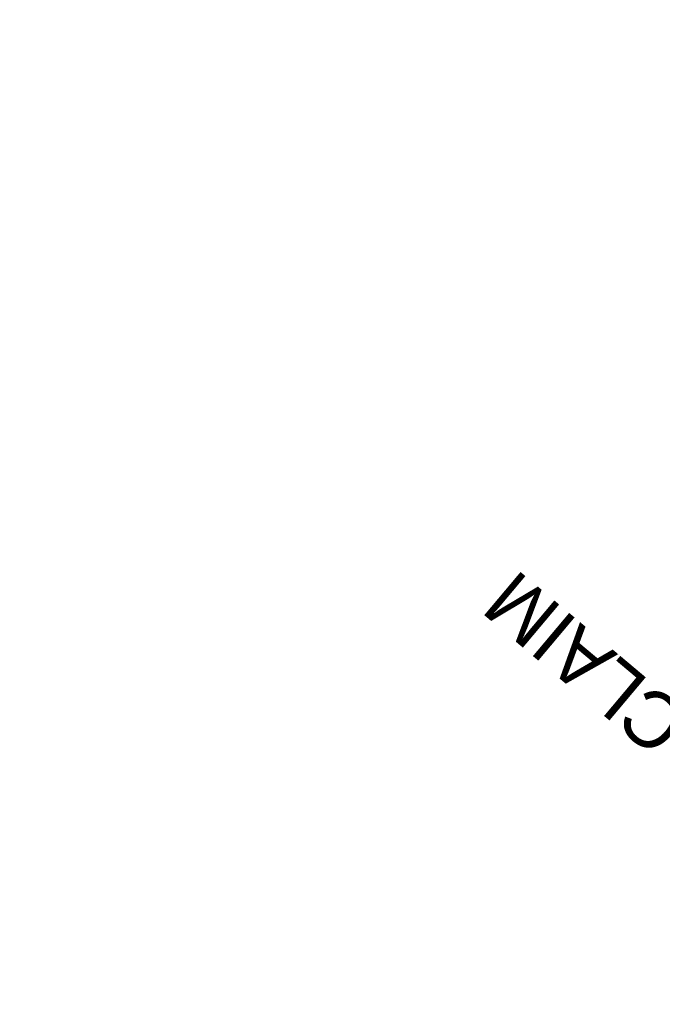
# Model space of a CAD drawing. Extents: x 429357 to 505151, y 227904 to 248592.
# Tile 424 of 656: x 442702 to 442902, y 236161 to 236467. Entities that reach past the tile are written whole.
import ezdxf

# ---------------------------------------------------------------- set-up
doc = ezdxf.new("R2010")
doc.units = 0
doc.header["$MEASUREMENT"] = 0
doc.linetypes.add('CENTER', pattern=[2, 1.25, -0.25, 0.25, -0.25])
doc.linetypes.add('D25', pattern=[0.375, 0.25, -0.125])
for name, color, linetype in [('V-PROP-LINE-EASE-MINE-TEXT', 2, 'D25'), ('V-RWAY-CNTR-2012', 4, 'CENTER'), ('V-RWAY-LINE-COVER', 73, 'Continuous'), ('V-RWAY-LINE-Original PLO', 13, 'Continuous'), ('V-RWAY-PATT-NEW ROAD-400', 23, 'Continuous'), ('V-RWAY-PATT-NEW ROAD-COVER', 23, 'Continuous'), ('V-RWAY-PATT-OLD ROAD', 21, 'Continuous'), ('V-RWAY-PATT-RR', 24, 'Continuous'), ('V-RWAY-PATT-RR-COVER', 24, 'Continuous'), ('V-RWAY-PATT-RR-KEY', 24, 'Continuous')]:
    doc.layers.add(name, color=color, linetype=linetype)
doc.styles.add('D175', font='DOTFONT.shx', dxfattribs={"height": 0.175})

msp = doc.modelspace()

# ---------------------------------------------------------------- hatches: boundary and pattern name
at = {"layer": 'V-RWAY-PATT-OLD ROAD'}
h = msp.add_hatch(dxfattribs=at)
h.set_pattern_fill('ANSI31', color=256, scale=100, angle=45)
h.set_pattern_definition([(90, (0, 0), (-12.5, 2.664535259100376e-15), [])])
edge = h.paths.add_edge_path()
edge.add_line((444754.7902537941, 235688.7139485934), (445152.242234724, 235891.9075307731))
edge.add_line((445152.242234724, 235891.9075307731), (444804.834635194, 235935.4961069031))
edge.add_line((444804.834635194, 235935.4961069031), (444618.22951448, 235955.8303361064))
edge.add_arc((443941.3333751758, 237279.8569683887), 1487.022160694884, 267.29236154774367, 297.0779613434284, ccw=False)
edge.add_line((443871.0870157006, 235794.4949400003), (442962.2969302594, 235837.4737690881))
edge.add_line((442962.2969302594, 235837.4737690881), (442857.2417159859, 235844.8373698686))
edge.add_line((442857.2417159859, 235844.8373698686), (442782.7034142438, 235856.4437475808))
edge.add_line((442782.7034142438, 235856.4437475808), (442695.913377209, 235877.424834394))
edge.add_line((442695.913377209, 235877.424834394), (442629.2378515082, 235899.3191366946))
edge.add_line((442629.2378515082, 235899.3191366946), (442556.853763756, 235929.2295156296))
edge.add_line((442556.853763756, 235929.2295156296), (442514.7602990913, 235949.8077847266))
edge.add_line((442514.7602990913, 235949.8077847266), (442495.0814236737, 235960.2897114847))
edge.add_line((442495.0814236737, 235960.2897114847), (442440.3546220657, 235992.5402412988))
edge.add_line((442440.3546220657, 235992.5402412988), (442388.503931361, 236027.6996443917))
edge.add_line((442388.503931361, 236027.6996443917), (442333.5335692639, 236070.5680968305))
edge.add_line((442333.5335692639, 236070.5680968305), (442301.7545508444, 236098.3580085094))
edge.add_line((442301.7545508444, 236098.3580085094), (442240.0489784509, 236159.8259130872))
edge.add_line((442240.0489784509, 236159.8259130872), (442202.8157549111, 236202.7021063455))
edge.add_line((442202.8157549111, 236202.7021063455), (442141.7869390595, 236285.5531705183))
edge.add_line((442141.7869390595, 236285.5531705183), (442110.0769709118, 236336.9418835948))
edge.add_line((442110.0769709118, 236336.9418835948), (442079.7270699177, 236393.8177041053))
edge.add_line((442079.7270699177, 236393.8177041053), (442048.2752310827, 236460.689768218))
edge.add_line((442048.2752310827, 236460.689768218), (441604.9436267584, 237454.6921821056))
edge.add_line((441604.9436267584, 237454.6921821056), (441491.3046447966, 237696.9980128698))
edge.add_line((441491.3046447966, 237696.9980128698), (441412.3231467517, 237846.3385729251))
edge.add_line((441412.3231467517, 237846.3385729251), (441328.0562235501, 237988.4674935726))
edge.add_line((441328.0562235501, 237988.4674935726), (441238.6121246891, 237930.3074923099))
edge.add_line((441238.6121246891, 237930.3074923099), (441324.3246350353, 237781.1410585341))
edge.add_line((441324.3246350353, 237781.1410585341), (441387.0982817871, 237653.632227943))
edge.add_line((441387.0982817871, 237653.632227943), (441430.9992233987, 237551.4581331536))
edge.add_line((441430.9992233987, 237551.4581331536), (441991.4290983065, 236161.0223578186))
edge.add_arc((444602.7808922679, 237213.5553731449), 2815.490000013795, 201.9524216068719, 209.3258199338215)
edge.add_arc((442975.3944529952, 236837.9861106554), 1300.463355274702, 230.4943875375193, 268.7984778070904)
edge.add_line((442948.1250611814, 235537.8086924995), (443856.9152377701, 235494.8298591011))
edge.add_arc((443941.3333830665, 237279.8569318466), 1787.02212456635, 267.292364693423, 297.0779617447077)
at = {"layer": 'V-RWAY-PATT-RR'}
h = msp.add_hatch(dxfattribs=at)
h.set_pattern_fill('DOTS', color=256, scale=2, angle=90)
h.set_pattern_definition([(90, (0, 0), (-12.5, 6.250000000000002), [0, -12.5])])
edge = h.paths.add_edge_path()
edge.add_line((463249.5569567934, 239485.3821469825), (461904.7070020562, 239374.4039449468))
edge.add_arc((462009.4010453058, 238105.7063381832), 1273.009999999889, 94.71740949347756, 114.6678835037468)
edge.add_line((461478.1004505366, 239262.5443294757), (461031.2811906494, 239057.3337984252))
edge.add_arc((460759.9026580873, 239648.2252816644), 650.2300000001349, 271.17661248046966, 294.66788350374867, ccw=False)
edge.add_line((460773.2546879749, 238998.1323835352), (460346.4777835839, 238989.3669624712))
edge.add_arc((460406.6379977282, 236060.2447020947), 2929.739999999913, 91.1766124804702, 111.026612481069)
edge.add_line((459355.4427855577, 238794.904661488), (459131.218265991, 238708.7134183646))
edge.add_arc((458939.5680135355, 239207.2871043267), 534.1400000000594, 256.443279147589, 291.02661248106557, ccw=False)
edge.add_line((458814.3613980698, 238688.0291308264), (458387.2810669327, 238791.0093170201))
edge.add_arc((457932.7290611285, 236905.88725293), 1939.149999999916, 76.4432791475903, 106.7099458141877)
edge.add_line((457375.1715032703, 238763.151986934), (457000.1484570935, 238650.5687186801))
edge.add_arc((456858.6967817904, 239121.7545261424), 491.9599999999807, 259.55994581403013, 286.7099458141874, ccw=False)
edge.add_line((456769.5503367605, 238637.9389074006), (456400.7484175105, 238705.8932659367))
edge.add_arc((456037.151750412, 236732.5813026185), 2006.529999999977, 79.55994581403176, 118.7266124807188)
edge.add_line((455072.7515140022, 238492.1536441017), (454863.0398948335, 238377.2132518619))
edge.add_arc((454394.0018526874, 239232.9848857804), 975.8799999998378, 277.9103045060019, 298.72661248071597, ccw=False)
edge.add_arc((454135.6978361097, 241092.0256720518), 2852.780000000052, 269.1932791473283, 277.9103045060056, ccw=False)
edge.add_line((454095.5322062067, 238239.5284414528), (453403.3836644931, 238249.2744919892))
edge.add_arc((453381.4962838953, 236694.8685809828), 1554.560000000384, 89.19327914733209, 119.9432791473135)
edge.add_line((452605.5494438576, 238041.9258533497), (452483.7873136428, 237971.7870833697))
edge.add_arc((452222.5112140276, 238425.3669575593), 523.4499999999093, 271.9544379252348, 299.9432791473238, ccw=False)
edge.add_line((452240.3633516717, 237902.221467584), (451086.9456391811, 237862.8615339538))
edge.add_arc((451115.1744916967, 237035.633043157), 827.710000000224, 91.9544379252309, 110.8395699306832)
edge.add_line((450820.7145963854, 237809.1944267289), (450693.6046129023, 237760.809394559))
edge.add_arc((450224.5520669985, 238993.0347065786), 1318.480000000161, 281.2229032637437, 290.83956993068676, ccw=False)
edge.add_line((450481.1631621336, 237699.7674270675), (449789.9815760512, 237562.6226414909))
edge.add_arc((450145.3091580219, 235771.8445185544), 1825.689999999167, 101.2229032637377, 111.5229032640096)
edge.add_line((449475.5125713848, 237470.2309612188), (449217.3484181, 237368.4181674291))
edge.add_arc((448647.9650044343, 238812.1894402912), 1551.989999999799, 282.6229032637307, 291.52290326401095, ccw=False)
edge.add_line((448987.1265540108, 237297.7118394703), (448143.3331885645, 237108.7474961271))
edge.add_arc((448499.7872808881, 235517.0525082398), 1631.119999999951, 102.6229032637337, 118.0501507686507)
edge.add_line((447732.7625232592, 236956.5751637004), (447555.3000096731, 236862.0173316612))
edge.add_arc((447294.9304856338, 237350.6688711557), 553.6899999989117, 281.36681743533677, 298.0501507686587, ccw=False)
edge.add_line((447404.057019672, 236807.8392333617), (447179.3068485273, 236762.6570887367))
edge.add_arc((447321.9898558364, 236052.9070186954), 723.9499999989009, 101.3668174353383, 126.716817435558)
edge.add_line((446889.1687771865, 236633.2254798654), (446741.1121535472, 236522.7998569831))
edge.add_arc((446432.1498260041, 236937.0508057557), 516.7799999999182, 277.53388763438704, 306.71681743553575, ccw=False)
edge.add_line((446499.9061748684, 236424.731915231), (446016.0313089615, 236360.7374094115))
edge.add_arc((446189.5670424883, 235048.6000826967), 1323.562999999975, 97.53388763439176, 132.8005543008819)
edge.add_line((445290.2742763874, 236019.7290832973), (444246.4260034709, 235053.0962259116))
edge.add_arc((443521.8880459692, 235835.5108622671), 1066.36199999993, 228.9838876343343, 312.8005543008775, ccw=False)
edge.add_line((442822.0653362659, 235030.91401289), (442755.0557848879, 235089.1976189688))
edge.add_arc((444602.7808922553, 237213.5553731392), 2815.489999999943, 201.9524216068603, 228.9838876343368, ccw=False)
edge.add_line((441991.4290983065, 236161.0223578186), (441430.9992233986, 237551.4581331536))
edge.add_arc((439156.5041961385, 236634.6988076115), 2452.299999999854, 21.95242160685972, 32.48251394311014)
edge.add_line((441225.1550658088, 237951.6873684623), (440654.1831325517, 238848.5376687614))
edge.add_line((440654.1831325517, 238848.5376687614), (440485.4906138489, 238741.1410458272))
edge.add_line((440485.4906138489, 238741.1410458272), (441056.4625471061, 237844.2907455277))
edge.add_arc((439156.5041961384, 236634.6988076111), 2252.322000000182, 27.76665392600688, 32.482513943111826, ccw=False)
edge.add_arc((439156.504196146, 236634.6988076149), 2252.32199999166, 21.952425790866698, 27.766653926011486, ccw=False)
edge.add_line((441245.5206451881, 237476.6992038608), (441805.719503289, 236086.8368777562))
edge.add_arc((444602.5515866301, 237214.1299268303), 3015.46999999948, 201.9524257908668, 228.9791129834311)
edge.add_line((442623.3957599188, 234939.047173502), (442690.6822036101, 234880.5128819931))
edge.add_arc((443521.8243438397, 235835.9288847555), 1266.339999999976, 228.9791129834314, 290.2257014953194)
edge.add_arc((443521.8243438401, 235835.9288847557), 1266.339999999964, 290.2257014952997, 294.2147918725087)
edge.add_arc((443521.8243438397, 235835.9288847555), 1266.339999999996, 294.2147918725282, 312.7856754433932)
edge.add_line((444381.9957204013, 234906.5623270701), (444602.2903960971, 235110.4551537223))
edge.add_line((444602.2903960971, 235110.4551537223), (445223.2806271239, 235685.210095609))
edge.add_line((445223.2806271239, 235685.210095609), (445300.9499702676, 235757.0966351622))
edge.add_line((445300.9499702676, 235757.0966351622), (445415.1598807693, 235862.8031458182))
edge.add_line((445415.1598807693, 235862.8031458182), (445426.535522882, 235873.3318243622))
edge.add_arc((446189.7224646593, 235048.7514671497), 1123.560000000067, 97.51900877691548, 132.7856754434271, ccw=False)
edge.add_line((446042.6988944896, 236162.6505395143), (446284.5677246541, 236194.574813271))
edge.add_line((446284.5677246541, 236194.574813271), (446525.9442485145, 236226.4341075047))
edge.add_line((446525.9442485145, 236226.4341075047), (446587.0863805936, 236237.216423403))
edge.add_line((446587.0863805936, 236237.216423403), (446647.0660920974, 236253.249291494))
edge.add_arc((446432.1499209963, 236937.0508766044), 716.7800000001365, 287.4477299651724, 306.7168174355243)
edge.add_line((446860.6843401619, 236362.4798888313), (447008.7408688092, 236472.9054408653))
edge.add_arc((447321.989855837, 236052.9070186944), 523.9499999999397, 101.36681743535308, 126.71681743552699, ccw=False)
edge.add_line((447218.7247661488, 236566.5799922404), (447371.5301967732, 236597.2988879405))
edge.add_line((447371.5301967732, 236597.2988879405), (447443.4806873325, 236611.7632928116))
edge.add_line((447443.4806873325, 236611.7632928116), (447587.8170744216, 236656.2146867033))
edge.add_arc((447294.9441192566, 237350.630811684), 753.6500000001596, 292.8677919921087, 298.0501507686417)
edge.add_line((447649.343678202, 236685.5073080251), (447826.8113679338, 236780.0678980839))
edge.add_arc((448499.7872808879, 235517.0525082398), 1431.119999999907, 102.62290326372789, 118.0501507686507, ccw=False)
edge.add_line((448187.0398554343, 236913.5815993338), (448576.1928055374, 237000.7309355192))
edge.add_line((448576.1928055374, 237000.7309355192), (448886.9053762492, 237070.3138444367))
edge.add_line((448886.9053762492, 237070.3138444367), (449030.8332208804, 237102.5459426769))
edge.add_arc((448647.9650044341, 238812.1894402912), 1751.989999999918, 282.6229032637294, 291.5229032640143)
edge.add_line((449290.7230421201, 237182.363969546), (449548.8871954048, 237284.1767633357))
edge.add_arc((450145.309158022, 235771.8445185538), 1625.689999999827, 101.22290326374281, 111.52290326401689, ccw=False)
edge.add_line((449828.9068680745, 237366.4471546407), (450520.088454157, 237503.5919402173))
edge.add_arc((450224.5520669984, 238993.0347065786), 1518.480000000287, 281.222903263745, 290.8395699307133)
edge.add_line((450764.7551113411, 237573.893353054), (450891.8650948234, 237622.2783852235))
edge.add_arc((451115.174491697, 237035.6330431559), 627.710000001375, 91.9544379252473, 110.83956993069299, ccw=False)
edge.add_line((451093.7665915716, 237662.9778812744), (452220.4698538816, 237701.4261946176))
edge.add_line((452220.4698538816, 237701.4261946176), (452345.163784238, 237712.3899246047))
edge.add_line((452345.163784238, 237712.3899246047), (452440.8698575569, 237735.6573046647))
edge.add_arc((452222.5112140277, 238425.3669575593), 723.4499999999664, 287.5675279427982, 299.9432791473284)
edge.add_line((452583.6157975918, 237798.4830909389), (452705.3779278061, 237868.6218609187))
edge.add_arc((453381.4962838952, 236694.8685809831), 1354.560000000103, 89.19327914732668, 119.9432791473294, ccw=False)
edge.add_line((453400.5677705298, 238049.2943161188), (454092.7163122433, 238039.5482655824))
edge.add_arc((454135.6978361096, 241092.0256720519), 3052.780000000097, 269.1932791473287, 277.9103045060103)
edge.add_arc((454394.0018526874, 239232.9848857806), 1175.880000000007, 277.9103045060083, 298.7266124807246)
edge.add_line((454959.1660665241, 238201.8286484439), (455168.8776856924, 238316.7690406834))
edge.add_arc((456037.151750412, 236732.5813026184), 1806.530000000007, 79.55994581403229, 118.72661248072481, ccw=False)
edge.add_line((456364.5070787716, 238509.2042592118), (456733.3089980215, 238441.2499006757))
edge.add_arc((456858.6967817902, 239121.7545261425), 691.9600000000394, 259.5599458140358, 286.7099458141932)
edge.add_line((457057.6538133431, 238459.014199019), (457432.67685952, 238571.5974672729))
edge.add_arc((457932.7290611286, 236905.8872529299), 1739.150000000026, 76.44327914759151, 106.70994581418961, ccw=False)
edge.add_line((458340.3994945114, 238596.5816488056), (458767.4798256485, 238493.6014626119))
edge.add_arc((458939.5680135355, 239207.2871043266), 734.1399999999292, 256.44327914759, 291.0266124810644)
edge.add_line((459202.978573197, 238522.0306438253), (459427.2030927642, 238608.2218869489))
edge.add_arc((460406.6379977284, 236060.2447020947), 2729.739999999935, 91.17661248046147, 111.0266124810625, ccw=False)
edge.add_line((460350.584647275, 238789.4091327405), (460777.3615516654, 238798.1745538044))
edge.add_line((460777.3615516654, 238798.1745538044), (460905.1735372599, 238810.4977456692))
edge.add_line((460905.1735372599, 238810.4977456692), (460994.2399259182, 238830.9266227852))
edge.add_line((460994.2399259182, 238830.9266227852), (461084.0813343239, 238862.2232213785))
edge.add_line((461084.0813343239, 238862.2232213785), (461241.004304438, 238933.5688581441))
edge.add_line((461241.004304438, 238933.5688581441), (461561.5720013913, 239080.7958763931))
edge.add_arc((462009.4010453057, 238105.7063381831), 1073.009999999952, 94.71740949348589, 114.66788350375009, ccw=False)
edge.add_line((461921.1552692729, 239175.0814562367), (462039.9068161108, 239184.8809384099))
edge.add_line((462039.9068161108, 239184.8809384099), (462395.6163005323, 239214.2343981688))
edge.add_line((462395.6163005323, 239214.2343981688), (463072.2936633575, 239270.0744097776))
edge.add_line((463072.2936633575, 239270.0744097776), (463303.6536176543, 239289.6477164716))
edge.add_line((463303.6536176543, 239289.6477164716), (463249.5569567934, 239485.3821469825))

# ---------------------------------------------------------------- linework, layer by layer
at = {"layer": 'V-RWAY-CNTR-2012', "flags": 128}
msp.add_lwpolyline([(476548.782, 239155.827), (475111.9614, 239916.1179), (473565.2393875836, 240734.3284688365), (472274.9078107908, 241416.9093883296, 0.2066784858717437), (470957.7294053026, 241521.1266733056), (466819.480687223, 240109.8638809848, 0.009526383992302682), (466350.1085282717, 239939.7452619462), (465811.3206766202, 239732.7720050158, -0.061723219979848), (465127.4905666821, 239562.9066289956), (462462.6709183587, 239241.0845227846, 0.03140258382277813), (461970.6936998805, 239150.0495670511), (461069.4053455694, 238923.984878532, -0.05417149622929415), (458617.0039059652, 238584.5964551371), (456389.3629451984, 238519.3534203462, 0.04151507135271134), (455445.5231598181, 238412.9486377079), (454259.0416585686, 238178.3054050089, 0.01539656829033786), (453571.4295535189, 238020.1786012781), (452606.2642383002, 237766.7013382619, -0.04824989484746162), (452061.726126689, 237678.6000326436), (450879.0993406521, 237602.8369664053, 0.06412965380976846), (450160.6938966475, 237463.1381858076), (447818.5034670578, 236686.5873369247, 0.02225913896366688), (447342.1408133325, 236504.747137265), (446252.6920213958, 236032.3190186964, -0.1067318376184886), (444731.4472832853, 235729.4755554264), (443408.3298849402, 235750.8478341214, -0.2911997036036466), (441696.2316602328, 236879.6187747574), (441414.0190787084, 237509.5622100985)], format="xyb", dxfattribs=at)

# ---------------------------------------------------------------- next in the draw order: texts
at = {"layer": 'V-PROP-LINE-EASE-MINE-TEXT', "insert": (442972.1381962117, 236187.7335450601), "char_height": 17.5, "width": 394.5184918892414, "attachment_point": 5, "rotation": 139.93813995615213, "style": 'D175', "bg_fill": 3, "box_fill_scale": 1.2, "bg_fill_color": 256, "bg_fill_transparency": 0}
msp.add_mtext('CENTENNIAL MINING CLAIM', dxfattribs=at)

# ---------------------------------------------------------------- next in the draw order: hatches: boundary and pattern name
at = {"layer": 'V-RWAY-PATT-NEW ROAD-400'}
h = msp.add_hatch(dxfattribs=at)
h.set_pattern_fill('ANSI31', color=256, scale=400, angle=50)
h.set_pattern_definition([(95, (0, 0), (-49.80973490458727, -4.3577871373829), [])])
edge = h.paths.add_edge_path()
edge.add_line((444754.7902537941, 235688.7139485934), (445152.242234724, 235891.9075307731))
edge.add_line((445152.242234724, 235891.9075307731), (444804.834635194, 235935.4961069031))
edge.add_line((444804.834635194, 235935.4961069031), (444618.22951448, 235955.8303361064))
edge.add_arc((443941.3333751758, 237279.8569683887), 1487.022160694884, 267.29236154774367, 297.0779613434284, ccw=False)
edge.add_line((443871.0870157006, 235794.4949400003), (442962.2969302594, 235837.4737690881))
edge.add_line((442962.2969302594, 235837.4737690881), (442858.4905107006, 235847.5377895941))
edge.add_line((442858.4905107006, 235847.5377895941), (442782.2923647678, 235861.6184170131))
edge.add_line((442782.2923647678, 235861.6184170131), (442699.1520910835, 235883.7495124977))
edge.add_line((442699.1520910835, 235883.7495124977), (442630.8484261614, 235907.5383003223))
edge.add_line((442630.8484261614, 235907.5383003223), (442563.9286095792, 235936.1352401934))
edge.add_line((442563.9286095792, 235936.1352401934), (442532.6556501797, 235951.4266071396))
edge.add_line((442532.6556501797, 235951.4266071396), (442512.6865152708, 235961.8717509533))
edge.add_line((442512.6865152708, 235961.8717509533), (442445.8126106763, 236000.9896755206))
edge.add_line((442445.8126106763, 236000.9896755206), (442388.9329959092, 236039.7831138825))
edge.add_line((442388.9329959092, 236039.7831138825), (442346.2858197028, 236072.6535520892))
edge.add_line((442346.2858197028, 236072.6535520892), (442306.8815892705, 236106.2952772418))
edge.add_line((442306.8815892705, 236106.2952772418), (442256.158681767, 236154.9389523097))
edge.add_line((442256.158681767, 236154.9389523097), (442207.6928551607, 236208.1272666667))
edge.add_line((442207.6928551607, 236208.1272666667), (442149.9818911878, 236282.4329748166))
edge.add_line((442149.9818911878, 236282.4329748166), (442115.8715524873, 236333.7515104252))
edge.add_line((442115.8715524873, 236333.7515104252), (442081.6223245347, 236392.8673278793))
edge.add_line((442081.6223245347, 236392.8673278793), (442048.2752310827, 236460.689768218))
edge.add_line((442048.2752310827, 236460.689768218), (441550.9097378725, 237570.8887739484))
edge.add_line((441550.9097378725, 237570.8887739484), (441491.3046447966, 237696.9980128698))
edge.add_line((441491.3046447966, 237696.9980128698), (441412.3231467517, 237846.3385729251))
edge.add_line((441412.3231467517, 237846.3385729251), (441328.0562235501, 237988.4674935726))
edge.add_line((441328.0562235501, 237988.4674935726), (441238.6121246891, 237930.3074923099))
edge.add_line((441238.6121246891, 237930.3074923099), (441324.3246350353, 237781.1410585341))
edge.add_line((441324.3246350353, 237781.1410585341), (441387.0982817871, 237653.632227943))
edge.add_line((441387.0982817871, 237653.632227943), (441430.9992233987, 237551.4581331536))
edge.add_line((441430.9992233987, 237551.4581331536), (441991.4290983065, 236161.0223578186))
edge.add_arc((444602.7808922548, 237213.5553731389), 2815.489999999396, 201.9524216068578, 208.7773178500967)
edge.add_arc((443012.1926327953, 236892.5215852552), 1356.22700000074, 229.7006958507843, 267.2923646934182)
edge.add_line((442948.1250611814, 235537.8086924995), (443856.9152377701, 235494.8298591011))
edge.add_arc((443941.3333830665, 237279.8569318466), 1787.02212456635, 267.292364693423, 297.0779617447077)
at = {"layer": 'V-RWAY-PATT-NEW ROAD-COVER'}
h = msp.add_hatch(dxfattribs=at)
h.set_pattern_fill('ANSI31', color=256, scale=700, angle=50)
h.set_pattern_definition([(95, (0, 0), (-87.16703608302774, -7.626127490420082), [])])
edge = h.paths.add_edge_path()
edge.add_line((444754.7902537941, 235688.7139485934), (445152.242234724, 235891.9075307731))
edge.add_line((445152.242234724, 235891.9075307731), (444804.834635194, 235935.4961069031))
edge.add_line((444804.834635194, 235935.4961069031), (444618.22951448, 235955.8303361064))
edge.add_arc((443941.3333751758, 237279.8569683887), 1487.022160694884, 267.29236154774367, 297.0779613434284, ccw=False)
edge.add_line((443871.0870157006, 235794.4949400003), (442962.2969302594, 235837.4737690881))
edge.add_line((442962.2969302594, 235837.4737690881), (442858.4905107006, 235847.5377895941))
edge.add_line((442858.4905107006, 235847.5377895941), (442782.2923647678, 235861.6184170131))
edge.add_line((442782.2923647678, 235861.6184170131), (442699.1520910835, 235883.7495124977))
edge.add_line((442699.1520910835, 235883.7495124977), (442630.8484261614, 235907.5383003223))
edge.add_line((442630.8484261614, 235907.5383003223), (442563.9286095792, 235936.1352401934))
edge.add_line((442563.9286095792, 235936.1352401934), (442532.6556501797, 235951.4266071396))
edge.add_line((442532.6556501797, 235951.4266071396), (442512.6865152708, 235961.8717509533))
edge.add_line((442512.6865152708, 235961.8717509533), (442445.8126106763, 236000.9896755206))
edge.add_line((442445.8126106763, 236000.9896755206), (442388.9329959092, 236039.7831138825))
edge.add_line((442388.9329959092, 236039.7831138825), (442346.2858197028, 236072.6535520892))
edge.add_line((442346.2858197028, 236072.6535520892), (442306.8815892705, 236106.2952772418))
edge.add_line((442306.8815892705, 236106.2952772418), (442256.158681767, 236154.9389523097))
edge.add_line((442256.158681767, 236154.9389523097), (442207.6928551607, 236208.1272666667))
edge.add_line((442207.6928551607, 236208.1272666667), (442149.9818911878, 236282.4329748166))
edge.add_line((442149.9818911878, 236282.4329748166), (442115.8715524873, 236333.7515104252))
edge.add_line((442115.8715524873, 236333.7515104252), (442081.6223245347, 236392.8673278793))
edge.add_line((442081.6223245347, 236392.8673278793), (442048.2752310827, 236460.689768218))
edge.add_line((442048.2752310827, 236460.689768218), (441550.9097378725, 237570.8887739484))
edge.add_line((441550.9097378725, 237570.8887739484), (441491.3046447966, 237696.9980128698))
edge.add_line((441491.3046447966, 237696.9980128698), (441412.3231467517, 237846.3385729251))
edge.add_line((441412.3231467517, 237846.3385729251), (441328.0562235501, 237988.4674935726))
edge.add_line((441328.0562235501, 237988.4674935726), (441238.6121246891, 237930.3074923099))
edge.add_line((441238.6121246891, 237930.3074923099), (441324.3246350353, 237781.1410585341))
edge.add_line((441324.3246350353, 237781.1410585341), (441387.0982817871, 237653.632227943))
edge.add_line((441387.0982817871, 237653.632227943), (441430.9992233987, 237551.4581331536))
edge.add_line((441430.9992233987, 237551.4581331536), (441991.4290983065, 236161.0223578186))
edge.add_arc((444602.7808922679, 237213.5553731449), 2815.490000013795, 201.9524216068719, 209.3258199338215)
edge.add_arc((443034.8987457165, 236998.3860833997), 1463.152755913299, 232.6928418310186, 266.6000235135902)
edge.add_line((442948.1250611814, 235537.8086924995), (443856.9152377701, 235494.8298591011))
edge.add_arc((443941.3333830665, 237279.8569318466), 1787.02212456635, 267.292364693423, 297.0779617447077)
at = {"layer": 'V-RWAY-PATT-RR-COVER'}
h = msp.add_hatch(dxfattribs=at)
h.set_pattern_fill('DOTS', color=256, scale=10, angle=90)
h.set_pattern_definition([(90, (0, 0), (-62.5, 31.25000000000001), [0, -62.5])])
h.paths.add_polyline_path([(463249.5569567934, 239485.3821469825), (461904.7070020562, 239374.4039449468, 0.08727091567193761), (461478.1004505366, 239262.5443294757), (461031.2811906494, 239057.3337984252, -0.1028604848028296), (460773.2546879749, 238998.1323835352), (460346.4777835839, 238989.3669624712, 0.08682919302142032), (459355.4427855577, 238794.904661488), (459131.218265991, 238708.7134183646, -0.152054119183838), (458814.3613980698, 238688.0291308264), (458387.2810669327, 238791.0093170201, 0.1328363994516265), (457375.1715032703, 238763.151986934), (457000.1484570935, 238650.5687186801, -0.1190215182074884), (456769.5503367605, 238637.9389074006), (456400.7484175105, 238705.8932659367, 0.172580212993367), (455072.7515140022, 238492.1536441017), (454863.0398948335, 238377.2132518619, -0.09107887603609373), (454528.3050780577, 238266.3906492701, -0.03805355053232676), (454095.5322062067, 238239.5284414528), (453403.3836644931, 238249.2744919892, 0.1349831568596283), (452605.5494438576, 238041.9258533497), (452483.7873136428, 237971.7870833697, -0.122735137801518), (452240.3633516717, 237902.221467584), (451086.9456391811, 237862.8615339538, 0.08258894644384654), (450820.7145963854, 237809.1944267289), (450693.6046129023, 237760.809394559, -0.04198526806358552), (450481.1631621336, 237699.7674270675), (449789.9815760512, 237562.6226414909, 0.04497251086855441), (449475.5125713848, 237470.2309612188), (449217.3484181, 237368.4181674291, -0.03885310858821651), (448987.1265540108, 237297.7118394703), (448143.3331885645, 237108.7474961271, 0.06741592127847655), (447732.7625232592, 236956.5751637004), (447555.3000096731, 236862.0173316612, -0.07292362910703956), (447404.057019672, 236807.8392333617), (447179.3068485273, 236762.6570887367, 0.1110635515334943), (446889.1687771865, 236633.2254798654), (446741.1121535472, 236522.7998569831, -0.1280272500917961), (446499.9061748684, 236424.731915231), (446016.0313089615, 236360.7374094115, 0.1551060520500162), (445290.2742763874, 236019.7290832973), (444246.4260034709, 235053.0962259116, -0.3829465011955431), (442822.0653362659, 235030.91401289), (442755.0557848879, 235089.1976189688, -0.1184970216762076), (441991.4290983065, 236161.0223578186), (441430.9992233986, 237551.4581331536, 0.04597855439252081), (441225.1550658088, 237951.6873684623), (440654.1831325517, 238848.5376687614), (440485.4906138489, 238741.1410458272), (441056.4625471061, 237844.2907455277, -0.02057972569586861), (441149.4764122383, 237683.991968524, -0.02537480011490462), (441245.5206451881, 237476.6992038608), (441805.719503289, 236086.8368777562, 0.118475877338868), (442623.3957599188, 234939.047173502), (442690.6822036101, 234880.5128819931, 0.2737875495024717), (443959.6223315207, 234647.673896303, 0.01740744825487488), (444041.224457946, 234681.0087502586, 0.08120858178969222), (444381.9957204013, 234906.5623270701), (444602.2903960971, 235110.4551537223), (445223.2806271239, 235685.210095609), (445415.1598807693, 235862.8031458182), (445426.535522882, 235873.3318243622, -0.1551060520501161), (446042.6988944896, 236162.6505395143), (446284.5677246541, 236194.574813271), (446525.9442485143, 236226.4341075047, 0.04334934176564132), (446647.0660920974, 236253.249291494, 0.08427593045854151), (446860.6843401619, 236362.4798888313), (447008.7408688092, 236472.9054408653, -0.1110635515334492), (447218.7247661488, 236566.5799922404), (447371.5301967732, 236597.2988879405), (447443.480687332, 236611.7632928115, 0.05022463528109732), (447587.8170744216, 236656.2146867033, 0.02261616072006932), (447649.343678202, 236685.5073080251), (447826.8113679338, 236780.0678980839, -0.067415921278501), (448187.0398554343, 236913.5815993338), (448576.1928055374, 237000.7309355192), (448886.9053762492, 237070.3138444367), (449030.8332208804, 237102.5459426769, 0.03885310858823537), (449290.7230421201, 237182.363969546), (449548.8871954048, 237284.1767633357, -0.04497251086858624), (449828.9068680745, 237366.4471546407), (450520.088454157, 237503.5919402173, 0.04198526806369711), (450764.7551113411, 237573.893353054), (450891.8650948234, 237622.2783852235, -0.08258894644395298), (451093.7665915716, 237662.9778812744), (452220.4698538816, 237701.4261946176), (452247.1843040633, 237702.3378149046, 0.06823054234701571), (452440.8698575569, 237735.6573046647, 0.05405194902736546), (452583.6157975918, 237798.4830909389), (452705.3779278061, 237868.6218609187, -0.1349831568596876), (453400.5677705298, 238049.2943161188), (454092.7163122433, 238039.5482655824, 0.03805355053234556), (454555.8296149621, 238068.2937036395, 0.09107887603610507), (454959.1660665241, 238201.8286484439), (455168.8776856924, 238316.7690406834, -0.1725802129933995), (456364.5070787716, 238509.2042592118), (456733.3089980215, 238441.2499006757, 0.1190215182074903), (457057.6538133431, 238459.014199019), (457432.67685952, 238571.5974672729, -0.1328363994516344), (458340.3994945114, 238596.5816488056), (458767.4798256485, 238493.6014626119, 0.1520541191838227), (459202.978573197, 238522.0306438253), (459427.2030927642, 238608.2218869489, -0.08682919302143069), (460350.584647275, 238789.4091327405), (460777.3615516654, 238798.1745538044, 0.1028604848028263), (461114.7527415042, 238875.5853453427), (461241.004304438, 238933.5688581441), (461561.5720013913, 239080.7958763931, -0.08727091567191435), (461921.1552692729, 239175.0814562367), (462039.9068161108, 239184.8809384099), (462395.6163005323, 239214.2343981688), (463072.2936633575, 239270.0744097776), (463266.0052240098, 239286.0596582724, 0.006341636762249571), (463303.6536176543, 239289.6477164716)])
at = {"layer": 'V-RWAY-PATT-RR-KEY'}
h = msp.add_hatch(dxfattribs=at)
h.set_pattern_fill('DOTS', color=256, scale=5, angle=90)
h.set_pattern_definition([(90, (0, 0), (-31.25, 15.625), [0, -31.25])])
h.paths.add_polyline_path([(463249.5569567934, 239485.3821469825), (461904.7070020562, 239374.4039449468, 0.08727091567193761), (461478.1004505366, 239262.5443294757), (461031.2811906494, 239057.3337984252, -0.1028604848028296), (460773.2546879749, 238998.1323835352), (460346.4777835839, 238989.3669624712, 0.08682919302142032), (459355.4427855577, 238794.904661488), (459131.218265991, 238708.7134183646, -0.152054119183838), (458814.3613980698, 238688.0291308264), (458387.2810669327, 238791.0093170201, 0.1328363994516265), (457375.1715032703, 238763.151986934), (457000.1484570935, 238650.5687186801, -0.1190215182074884), (456769.5503367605, 238637.9389074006), (456400.7484175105, 238705.8932659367, 0.172580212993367), (455072.7515140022, 238492.1536441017), (454863.0398948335, 238377.2132518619, -0.09107887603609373), (454528.3050780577, 238266.3906492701, -0.03805355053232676), (454095.5322062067, 238239.5284414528), (453403.3836644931, 238249.2744919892, 0.1349831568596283), (452605.5494438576, 238041.9258533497), (452483.7873136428, 237971.7870833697, -0.122735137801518), (452240.3633516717, 237902.221467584), (451086.9456391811, 237862.8615339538, 0.08258894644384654), (450820.7145963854, 237809.1944267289), (450693.6046129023, 237760.809394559, -0.04198526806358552), (450481.1631621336, 237699.7674270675), (449789.9815760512, 237562.6226414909, 0.04497251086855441), (449475.5125713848, 237470.2309612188), (449217.3484181, 237368.4181674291, -0.03885310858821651), (448987.1265540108, 237297.7118394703), (448143.3331885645, 237108.7474961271, 0.06741592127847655), (447732.7625232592, 236956.5751637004), (447555.3000096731, 236862.0173316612, -0.07292362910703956), (447404.057019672, 236807.8392333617), (447179.3068485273, 236762.6570887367, 0.1110635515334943), (446889.1687771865, 236633.2254798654), (446741.1121535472, 236522.7998569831, -0.1280272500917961), (446499.9061748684, 236424.731915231), (446016.0313089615, 236360.7374094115, 0.1551060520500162), (445290.2742763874, 236019.7290832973), (444246.4260034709, 235053.0962259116, -0.3829465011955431), (442822.0653362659, 235030.91401289), (442755.0557848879, 235089.1976189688, -0.1184970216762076), (441991.4290983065, 236161.0223578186), (441430.9992233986, 237551.4581331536, 0.04597855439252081), (441225.1550658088, 237951.6873684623), (440654.1831325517, 238848.5376687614), (440485.4906138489, 238741.1410458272), (441056.4625471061, 237844.2907455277, -0.02057972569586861), (441149.4764122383, 237683.991968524, -0.02537480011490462), (441245.5206451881, 237476.6992038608), (441805.719503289, 236086.8368777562, 0.118475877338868), (442623.3957599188, 234939.047173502), (442690.6822036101, 234880.5128819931, 0.2737875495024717), (443959.6223315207, 234647.673896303, 0.01740744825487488), (444041.224457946, 234681.0087502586, 0.08120858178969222), (444381.9957204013, 234906.5623270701), (444602.2903960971, 235110.4551537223), (445223.2806271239, 235685.210095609), (445415.1598807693, 235862.8031458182), (445426.535522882, 235873.3318243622, -0.1551060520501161), (446042.6988944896, 236162.6505395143), (446284.5677246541, 236194.574813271), (446525.9442485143, 236226.4341075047, 0.04334934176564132), (446647.0660920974, 236253.249291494, 0.08427593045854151), (446860.6843401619, 236362.4798888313), (447008.7408688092, 236472.9054408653, -0.1110635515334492), (447218.7247661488, 236566.5799922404), (447371.5301967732, 236597.2988879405), (447443.480687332, 236611.7632928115, 0.05022463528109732), (447587.8170744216, 236656.2146867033, 0.02261616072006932), (447649.343678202, 236685.5073080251), (447826.8113679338, 236780.0678980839, -0.067415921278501), (448187.0398554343, 236913.5815993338), (448576.1928055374, 237000.7309355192), (448886.9053762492, 237070.3138444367), (449030.8332208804, 237102.5459426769, 0.03885310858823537), (449290.7230421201, 237182.363969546), (449548.8871954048, 237284.1767633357, -0.04497251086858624), (449828.9068680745, 237366.4471546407), (450520.088454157, 237503.5919402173, 0.04198526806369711), (450764.7551113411, 237573.893353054), (450891.8650948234, 237622.2783852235, -0.08258894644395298), (451093.7665915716, 237662.9778812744), (452220.4698538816, 237701.4261946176), (452247.1843040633, 237702.3378149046, 0.06823054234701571), (452440.8698575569, 237735.6573046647, 0.05405194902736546), (452583.6157975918, 237798.4830909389), (452705.3779278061, 237868.6218609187, -0.1349831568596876), (453400.5677705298, 238049.2943161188), (454092.7163122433, 238039.5482655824, 0.03805355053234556), (454555.8296149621, 238068.2937036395, 0.09107887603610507), (454959.1660665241, 238201.8286484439), (455168.8776856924, 238316.7690406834, -0.1725802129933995), (456364.5070787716, 238509.2042592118), (456733.3089980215, 238441.2499006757, 0.1190215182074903), (457057.6538133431, 238459.014199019), (457432.67685952, 238571.5974672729, -0.1328363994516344), (458340.3994945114, 238596.5816488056), (458767.4798256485, 238493.6014626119, 0.1520541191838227), (459202.978573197, 238522.0306438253), (459427.2030927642, 238608.2218869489, -0.08682919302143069), (460350.584647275, 238789.4091327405), (460777.3615516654, 238798.1745538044, 0.1028604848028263), (461114.7527415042, 238875.5853453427), (461241.004304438, 238933.5688581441), (461561.5720013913, 239080.7958763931, -0.08727091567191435), (461921.1552692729, 239175.0814562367), (462039.9068161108, 239184.8809384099), (462395.6163005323, 239214.2343981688), (463072.2936633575, 239270.0744097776), (463266.0052240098, 239286.0596582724, 0.006341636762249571), (463303.6536176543, 239289.6477164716)])

# ---------------------------------------------------------------- next in the draw order: linework, layer by layer
at = {"layer": 'V-RWAY-LINE-COVER'}
msp.add_arc((443012.1926327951, 236892.5215852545), 1056.226999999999, 204.1322222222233, 267.2923646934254, dxfattribs=at)
at = {"layer": 'V-RWAY-LINE-Original PLO'}
msp.add_arc((442973.0911480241, 236833.9963841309), 995.9199999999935, 204.0756980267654, 267.2923646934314, dxfattribs=at)

doc.saveas('drawing.dxf')
